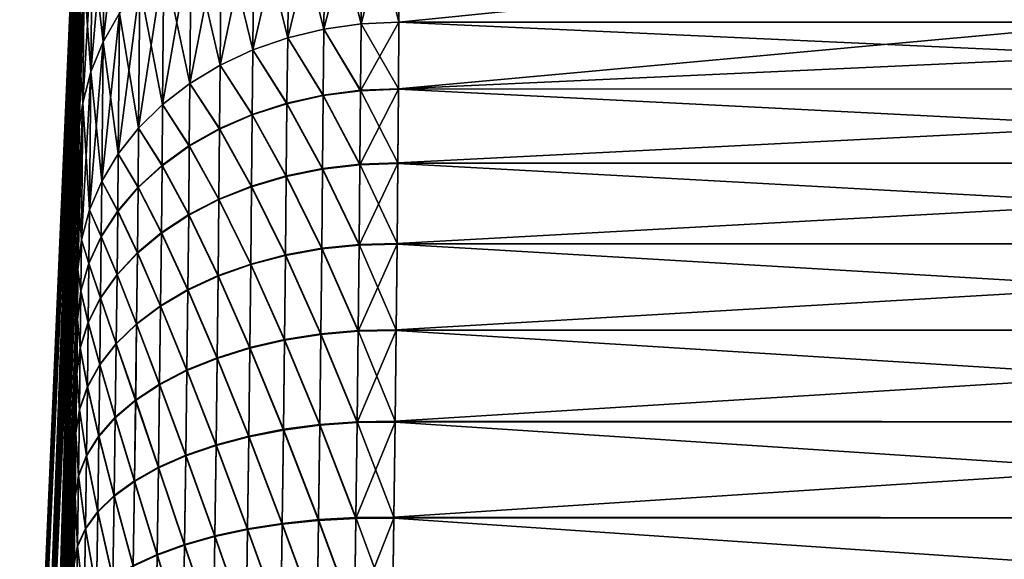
# Model space of a CAD drawing. Header units: metres. Extents: x -2 to 102, y -85 to 102.
# Tile 335 of 343: x 96.84 to 99.29, y 99.16 to 100.5. Entities that reach past the tile are written whole.
import ezdxf

# ---------------------------------------------------------------- set-up
doc = ezdxf.new("R2010")
doc.units = ezdxf.units.M
doc.layers.add('solid_21064300', color=7, linetype='CONTINUOUS')

msp = doc.modelspace()

# ---------------------------------------------------------------- linework, layer by layer
at = {"layer": 'solid_21064300'}
for points in [[(96.835739, 97.658363, 0), (97.012543, 101.705208, 0.000001), (97.01239, 101.700005, -0.309083)], [(96.835739, 97.658363, 0), (96.842041, 97.658089, 1.607676), (97.012543, 101.705208, 0.000001)], [(96.835739, 97.658363, 0), (97.01239, 101.700005, -0.309083), (97.011948, 101.684395, -0.617481)], [(96.842041, 97.658089, 1.607676), (97.01239, 101.700005, 0.309084), (97.012543, 101.705208, 0.000001)], [(96.842041, 97.658089, 1.607676), (97.011948, 101.684395, 0.617483), (97.01239, 101.700005, 0.309084)], [(96.835739, 97.658363, 0), (97.011948, 101.684395, -0.617481), (97.011215, 101.658356, -0.925643)], [(96.842041, 97.658089, 1.607676), (97.011215, 101.658356, 0.925644), (97.011948, 101.684395, 0.617483)], [(96.835739, 97.658363, 0), (97.011215, 101.658356, -0.925643), (97.010208, 101.621971, -1.232795)], [(96.842041, 97.658089, 1.607676), (97.010208, 101.621971, 1.232796), (97.011215, 101.658356, 0.925644)], [(96.835739, 97.658363, 0), (97.010208, 101.621971, -1.232795), (97.008942, 101.575264, -1.538326)], [(96.842041, 97.658089, 1.607676), (97.008942, 101.575264, 1.538327), (97.010208, 101.621971, 1.232796)], [(96.842041, 97.658089, -1.607676), (96.835739, 97.658363, 0), (97.008942, 101.575264, -1.538326)], [(96.842041, 97.658089, -1.607676), (97.008942, 101.575264, -1.538326), (97.007431, 101.518196, -1.842664)], [(96.842041, 97.658089, 1.607676), (97.007431, 101.518196, 1.842664), (97.008942, 101.575264, 1.538327)], [(96.842041, 97.658089, -1.607676), (97.007431, 101.518196, -1.842664), (97.005707, 101.450912, -2.144976)], [(96.842041, 97.658089, 1.607676), (96.860947, 97.657272, 3.215093), (97.007431, 101.518196, 1.842664)], [(96.860947, 97.657272, 3.215093), (97.005707, 101.450912, 2.144977), (97.007431, 101.518196, 1.842664)], [(96.842041, 97.658089, -1.607676), (97.005707, 101.450912, -2.144976), (97.003799, 101.373489, -2.444746)], [(96.860947, 97.657272, 3.215093), (97.003799, 101.373489, 2.444746), (97.005707, 101.450912, 2.144977)], [(96.842041, 97.658089, -1.607676), (97.003799, 101.373489, -2.444746), (97.001732, 101.285851, -2.742354)], [(96.860947, 97.657272, 3.215093), (97.001732, 101.285851, 2.742354), (97.003799, 101.373489, 2.444746)], [(96.842041, 97.658089, -1.607676), (97.001732, 101.285851, -2.742354), (96.999542, 101.18824, -3.036922)], [(96.860947, 97.657272, 3.215093), (96.999542, 101.18824, 3.036923), (97.001732, 101.285851, 2.742354)], [(96.860947, 97.657272, -3.215093), (96.842041, 97.658089, -1.607676), (96.999542, 101.18824, -3.036922)], [(96.860947, 97.657272, -3.215093), (96.999542, 101.18824, -3.036922), (96.997261, 101.080734, -3.328041)], [(96.860947, 97.657272, 3.215093), (96.997261, 101.080734, 3.328042), (96.999542, 101.18824, 3.036923)], [(96.860947, 97.657272, -3.215093), (96.997261, 101.080734, -3.328041), (96.994934, 100.963272, -3.616022)], [(96.860947, 97.657272, 3.215093), (96.892471, 97.655922, 4.821922), (96.997261, 101.080734, 3.328042)], [(96.892471, 97.655922, 4.821922), (96.994934, 100.963272, 3.616022), (96.997261, 101.080734, 3.328042)], [(96.860947, 97.657272, -3.215093), (96.994934, 100.963272, -3.616022), (96.992592, 100.836174, -3.899949)], [(96.892471, 97.655922, 4.821922), (96.992592, 100.836174, 3.899949), (96.994934, 100.963272, 3.616022)], [(97.689911, 100.854744, 5.439862), (97.59269, 100.476952, 5.953979), (97.685631, 100.490028, 5.964273)], [(97.689911, 100.854744, 5.439862), (97.596863, 100.841179, 5.430382), (97.59269, 100.476952, 5.953979)], [(97.689911, 100.854744, -5.439864), (97.685631, 100.490028, -5.964273), (97.596863, 100.841179, -5.430384)], [(97.685631, 100.490028, 5.964273), (97.779884, 100.494225, 5.967965), (97.783173, 100.85923, 5.442964)], [(97.689911, 100.854744, 5.439862), (97.685631, 100.490028, 5.964273), (97.783173, 100.85923, 5.442964)], [(97.689911, 100.854744, -5.439864), (97.779884, 100.494225, -5.96797), (97.685631, 100.490028, -5.964273)], [(97.689911, 100.854744, -5.439864), (97.783173, 100.85923, -5.442969), (97.779884, 100.494225, -5.96797)], [(101.412964, 100.859123, 5.443124), (97.783173, 100.85923, 5.442964), (97.779884, 100.494225, 5.967965)], [(99.597466, 100.494225, -5.967968), (97.779884, 100.494225, -5.96797), (97.783173, 100.85923, -5.442969)], [(101.412964, 100.859123, 5.443124), (97.779884, 100.494225, 5.967965), (99.597466, 100.494217, 5.967979)], [(101.412964, 100.859177, -5.443052), (99.597466, 100.494225, -5.967968), (97.783173, 100.85923, -5.442969)], [(96.860947, 97.657272, -3.215093), (96.992592, 100.836174, -3.899949), (96.99028, 100.699524, -4.179534)], [(96.892471, 97.655922, 4.821922), (96.99028, 100.699524, 4.179534), (96.992592, 100.836174, 3.899949)], [(97.088165, 100.833923, 4.691054), (97.047127, 100.759827, 4.649119), (97.043259, 100.445587, 5.169658)], [(97.084297, 100.516869, 5.21621), (97.088165, 100.833923, 4.691054), (97.043259, 100.445587, 5.169658)], [(97.596863, 100.841179, 5.430382), (97.503159, 100.455406, 5.937409), (97.59269, 100.476952, 5.953979)], [(97.596863, 100.841179, 5.430382), (97.506409, 100.818497, 5.415006), (97.503159, 100.455406, 5.937409)], [(97.596863, 100.841179, -5.430384), (97.59269, 100.476952, -5.95398), (97.506409, 100.818497, -5.415008)], [(97.685631, 100.490028, -5.964273), (97.59269, 100.476952, -5.95398), (97.596863, 100.841179, -5.430384)], [(97.506409, 100.818497, 5.415006), (97.416565, 100.42527, 5.914466), (97.503159, 100.455406, 5.937409)], [(97.506409, 100.818497, 5.415006), (97.419815, 100.787018, 5.393946), (97.416565, 100.42527, 5.914466)], [(97.506409, 100.818497, -5.415008), (97.503159, 100.455406, -5.937409), (97.419815, 100.787018, -5.393948)], [(97.59269, 100.476952, -5.95398), (97.503159, 100.455406, -5.937409), (97.506409, 100.818497, -5.415008)], [(97.419815, 100.787018, 5.393946), (97.335045, 100.387131, 5.885606), (97.416565, 100.42527, 5.914466)], [(97.419815, 100.787018, 5.393946), (97.338295, 100.747169, 5.367497), (97.335045, 100.387131, 5.885606)], [(97.419815, 100.787018, -5.393948), (97.416565, 100.42527, -5.914466), (97.338295, 100.747169, -5.367499)], [(97.503159, 100.455406, -5.937409), (97.416565, 100.42527, -5.914466), (97.419815, 100.787018, -5.393948)], [(97.047127, 100.759827, 4.649119), (97.016411, 100.681999, 4.605168), (97.012535, 100.370712, 5.120848)], [(97.043259, 100.445587, 5.169658), (97.047127, 100.759827, 4.649119), (97.012535, 100.370712, 5.120848)], [(97.047127, 100.759827, -4.64912), (97.043259, 100.445587, -5.16966), (97.016411, 100.681999, -4.605169)], [(97.084297, 100.516869, -5.216212), (97.043259, 100.445587, -5.16966), (97.047127, 100.759827, -4.64912)], [(97.338295, 100.747169, 5.367497), (97.259735, 100.341537, 5.851232), (97.335045, 100.387131, 5.885606)], [(97.338295, 100.747169, 5.367497), (97.262985, 100.699516, 5.336029), (97.259735, 100.341537, 5.851232)], [(97.338295, 100.747169, -5.367499), (97.335045, 100.387131, -5.885606), (97.262985, 100.699516, -5.336031)], [(97.416565, 100.42527, -5.914466), (97.335045, 100.387131, -5.885606), (97.338295, 100.747169, -5.367499)], [(96.860947, 97.657272, -3.215093), (96.99028, 100.699524, -4.179534), (96.988029, 100.553261, -4.454995)], [(96.892471, 97.655922, 4.821922), (96.988029, 100.553261, 4.454995), (96.99028, 100.699524, 4.179534)], [(97.262985, 100.699516, 5.336029), (97.191681, 100.289108, 5.811824), (97.259735, 100.341537, 5.851232)], [(97.262985, 100.699516, 5.336029), (97.194939, 100.64473, 5.29998), (97.191681, 100.289108, 5.811824)], [(97.262985, 100.699516, -5.336031), (97.259735, 100.341537, -5.851233), (97.194939, 100.64473, -5.299982)], [(97.335045, 100.387131, -5.885606), (97.259735, 100.341537, -5.851233), (97.262985, 100.699516, -5.336031)], [(97.016411, 100.681999, 4.605168), (96.996445, 100.601517, 4.559813), (96.992577, 100.293282, 5.07046)], [(97.012535, 100.370712, 5.120848), (97.016411, 100.681999, 4.605168), (96.992577, 100.293282, 5.07046)], [(97.016411, 100.681999, -4.605169), (97.012535, 100.370712, -5.120849), (96.996445, 100.601517, -4.559815)], [(97.043259, 100.445587, -5.16966), (97.012535, 100.370712, -5.120849), (97.016411, 100.681999, -4.605169)], [(97.194939, 100.64473, 5.29998), (97.131844, 100.230583, 5.767931), (97.191681, 100.289108, 5.811824)], [(97.194939, 100.64473, 5.29998), (97.135094, 100.583557, 5.259854), (97.131844, 100.230583, 5.767931)], [(97.194939, 100.64473, -5.299982), (97.191681, 100.289108, -5.811824), (97.135094, 100.583557, -5.259855)], [(97.259735, 100.341537, -5.851233), (97.191681, 100.289108, -5.811824), (97.194939, 100.64473, -5.299982)], [(96.996445, 100.601517, 4.559813), (96.985886, 100.397842, 4.725376), (96.983871, 100.233498, 4.990233)], [(96.992577, 100.293282, 5.07046), (96.996445, 100.601517, 4.559813), (96.983871, 100.233498, 4.990233)], [(96.996445, 100.601517, -4.559815), (96.985886, 100.397842, -4.725376), (96.988029, 100.553261, -4.454995)], [(96.996445, 100.601517, -4.559815), (96.992577, 100.293282, -5.070462), (96.985886, 100.397842, -4.725376)], [(96.996445, 100.601517, 4.559813), (96.988029, 100.553261, 4.454995), (96.985886, 100.397842, 4.725376)], [(97.012535, 100.370712, -5.120849), (96.992577, 100.293282, -5.070462), (96.996445, 100.601517, -4.559815)], [(97.135094, 100.583557, 5.259854), (97.081047, 100.166779, 5.720167), (97.131844, 100.230583, 5.767931)], [(97.135094, 100.583557, 5.259854), (97.084297, 100.516869, 5.21621), (97.081047, 100.166779, 5.720167)], [(97.135094, 100.583557, -5.259855), (97.131844, 100.230583, -5.767931), (97.084297, 100.516869, -5.216212)], [(97.191681, 100.289108, -5.811824), (97.131844, 100.230583, -5.767931), (97.135094, 100.583557, -5.259855)], [(96.860947, 97.657272, -3.215093), (96.988029, 100.553261, -4.454995), (96.985886, 100.397842, -4.725376)], [(96.892471, 97.655922, 4.821922), (96.985886, 100.397842, 4.725376), (96.988029, 100.553261, 4.454995)], [(97.084297, 100.516869, 5.21621), (97.040001, 100.098587, 5.669198), (97.081047, 100.166779, 5.720167)], [(97.084297, 100.516869, 5.21621), (97.043259, 100.445587, 5.169658), (97.040001, 100.098587, 5.669198)], [(97.084297, 100.516869, -5.216212), (97.081047, 100.166779, -5.720167), (97.043259, 100.445587, -5.16966)], [(97.131844, 100.230583, -5.767931), (97.081047, 100.166779, -5.720167), (97.084297, 100.516869, -5.216212)], [(97.685631, 100.490028, 5.964273), (97.59269, 100.476952, 5.953979), (97.684486, 100.324875, 6.167225)], [(97.684471, 100.323479, -6.168802), (97.59269, 100.476952, -5.95398), (97.685631, 100.490028, -5.964273)], [(97.684471, 100.323479, -6.168802), (97.779884, 100.494225, -5.96797), (97.778748, 100.327209, -6.172989)], [(97.684471, 100.323479, -6.168802), (97.685631, 100.490028, -5.964273), (97.779884, 100.494225, -5.96797)], [(97.685631, 100.490028, 5.964273), (97.684486, 100.324875, 6.167225), (97.778755, 100.328621, 6.171408)], [(97.685631, 100.490028, 5.964273), (97.778755, 100.328621, 6.171408), (97.779884, 100.494225, 5.967965)], [(101.414925, 100.32856, -6.171476), (97.778748, 100.327209, -6.172989), (97.779884, 100.494225, -5.96797)], [(97.778755, 100.328621, 6.171408), (101.415054, 100.494354, 5.967797), (99.597466, 100.494217, 5.967979)], [(97.778755, 100.328621, 6.171408), (101.414917, 100.327187, 6.173019), (101.415054, 100.494354, 5.967797)], [(97.778755, 100.328621, 6.171408), (99.597466, 100.494217, 5.967979), (97.779884, 100.494225, 5.967965)], [(101.414925, 100.32856, -6.171476), (97.779884, 100.494225, -5.96797), (99.597466, 100.494225, -5.967968)], [(97.59269, 100.476952, 5.953979), (97.503159, 100.455406, 5.937409), (97.591522, 100.312859, 6.155691)], [(97.591515, 100.31147, -6.157258), (97.503159, 100.455406, -5.937409), (97.59269, 100.476952, -5.95398)], [(97.684471, 100.323479, -6.168802), (97.591515, 100.31147, -6.157258), (97.59269, 100.476952, -5.95398)], [(97.59269, 100.476952, 5.953979), (97.591522, 100.312859, 6.155691), (97.684486, 100.324875, 6.167225)], [(97.043259, 100.445587, 5.169658), (97.009285, 100.026962, 5.615735), (97.040001, 100.098587, 5.669198)], [(97.043259, 100.445587, 5.169658), (97.012535, 100.370712, 5.120848), (97.009285, 100.026962, 5.615735)], [(97.043259, 100.445587, -5.16966), (97.040001, 100.098587, -5.669198), (97.012535, 100.370712, -5.120849)], [(97.081047, 100.166779, -5.720167), (97.040001, 100.098587, -5.669198), (97.043259, 100.445587, -5.16966)], [(97.503159, 100.455406, 5.937409), (97.416565, 100.42527, 5.914466), (97.501175, 100.292732, 6.136966)], [(97.501167, 100.291351, -6.138517), (97.416565, 100.42527, -5.914466), (97.503159, 100.455406, -5.937409)], [(97.591515, 100.31147, -6.157258), (97.501167, 100.291351, -6.138517), (97.503159, 100.455406, -5.937409)], [(97.503159, 100.455406, 5.937409), (97.501175, 100.292732, 6.136966), (97.591522, 100.312859, 6.155691)], [(97.416565, 100.42527, 5.914466), (97.335045, 100.387131, 5.885606), (97.414696, 100.264778, 6.111311)], [(97.41468, 100.263412, -6.112842), (97.335045, 100.387131, -5.885606), (97.416565, 100.42527, -5.914466)], [(97.501167, 100.291351, -6.138517), (97.41468, 100.263412, -6.112842), (97.416565, 100.42527, -5.914466)], [(97.416565, 100.42527, 5.914466), (97.414696, 100.264778, 6.111311), (97.501175, 100.292732, 6.136966)], [(96.892471, 97.655922, -4.821922), (96.860947, 97.657272, -3.215093), (96.985886, 100.397842, -4.725376)], [(96.892471, 97.655922, -4.821922), (96.985886, 100.397842, -4.725376), (96.983871, 100.233498, -4.990233)], [(96.892471, 97.655922, 4.821922), (96.983871, 100.233498, 4.990233), (96.985886, 100.397842, 4.725376)], [(96.992577, 100.293282, -5.070462), (96.983871, 100.233498, -4.990233), (96.985886, 100.397842, -4.725376)], [(97.012535, 100.370712, 5.120848), (96.989326, 99.952896, 5.560524), (97.009285, 100.026962, 5.615735)], [(97.012535, 100.370712, 5.120848), (96.992577, 100.293282, 5.07046), (96.989326, 99.952896, 5.560524)], [(97.012535, 100.370712, -5.120849), (97.009285, 100.026962, -5.615735), (96.992577, 100.293282, -5.070462)], [(97.040001, 100.098587, -5.669198), (97.009285, 100.026962, -5.615735), (97.012535, 100.370712, -5.120849)], [(97.335045, 100.387131, 5.885606), (97.259735, 100.341537, 5.851232), (97.333282, 100.229378, 6.079085)], [(97.333275, 100.228035, -6.08059), (97.259735, 100.341537, -5.851233), (97.335045, 100.387131, -5.885606)], [(97.41468, 100.263412, -6.112842), (97.333275, 100.228035, -6.08059), (97.335045, 100.387131, -5.885606)], [(97.335045, 100.387131, 5.885606), (97.333282, 100.229378, 6.079085), (97.414696, 100.264778, 6.111311)], [(97.259735, 100.341537, 5.851232), (97.191681, 100.289108, 5.811824), (97.258087, 100.187027, 6.040735)], [(97.258072, 100.185722, -6.04221), (97.191681, 100.289108, -5.811824), (97.259735, 100.341537, -5.851233)], [(97.333275, 100.228035, -6.08059), (97.258072, 100.185722, -6.04221), (97.259735, 100.341537, -5.851233)], [(97.259735, 100.341537, 5.851232), (97.258087, 100.187027, 6.040735), (97.333282, 100.229378, 6.079085)], [(97.682945, 100.139374, -6.358065), (97.591515, 100.31147, -6.157258), (97.684471, 100.323479, -6.168802)], [(97.684486, 100.324875, 6.167225), (97.591522, 100.312859, 6.155691), (97.682961, 100.140907, 6.356618)], [(97.682945, 100.139374, -6.358065), (97.778748, 100.327209, -6.172989), (97.777245, 100.142593, -6.36269)], [(97.682945, 100.139374, -6.358065), (97.684471, 100.323479, -6.168802), (97.778748, 100.327209, -6.172989)], [(97.684486, 100.324875, 6.167225), (97.682961, 100.140907, 6.356618), (97.777252, 100.144135, 6.36124)], [(97.684486, 100.324875, 6.167225), (97.777252, 100.144135, 6.36124), (97.778755, 100.328621, 6.171408)], [(101.414001, 100.14402, -6.361351), (97.777245, 100.142593, -6.36269), (97.778748, 100.327209, -6.172989)], [(97.778755, 100.328621, 6.171408), (97.777252, 100.144135, 6.36124), (101.414917, 100.327187, 6.173019)], [(97.777252, 100.144135, 6.36124), (101.413994, 100.142471, 6.362809), (101.414917, 100.327187, 6.173019)], [(101.414925, 100.32856, -6.171476), (101.414001, 100.14402, -6.361351), (97.778748, 100.327209, -6.172989)], [(96.992577, 100.293282, 5.07046), (96.98204, 100.060051, 5.249905), (96.9804, 99.877495, 5.504393)], [(96.992577, 100.293282, 5.07046), (96.9804, 99.877495, 5.504393), (96.989326, 99.952896, 5.560524)], [(96.992577, 100.293282, -5.070462), (96.98204, 100.060051, -5.249905), (96.983871, 100.233498, -4.990233)], [(96.992577, 100.293282, -5.070462), (96.989326, 99.952896, -5.560524), (96.98204, 100.060051, -5.249905)], [(96.992577, 100.293282, 5.07046), (96.983871, 100.233498, 4.990233), (96.98204, 100.060051, 5.249905)], [(97.009285, 100.026962, -5.615735), (96.989326, 99.952896, -5.560524), (96.992577, 100.293282, -5.070462)], [(97.499603, 100.110283, -6.324813), (97.41468, 100.263412, -6.112842), (97.501167, 100.291351, -6.138517)], [(97.501175, 100.292732, 6.136966), (97.414696, 100.264778, 6.111311), (97.499611, 100.111794, 6.323389)], [(97.589966, 100.128555, -6.345381), (97.499603, 100.110283, -6.324813), (97.501167, 100.291351, -6.138517)], [(97.501175, 100.292732, 6.136966), (97.499611, 100.111794, 6.323389), (97.589981, 100.130081, 6.343942)], [(97.589966, 100.128555, -6.345381), (97.501167, 100.291351, -6.138517), (97.591515, 100.31147, -6.157258)], [(97.591522, 100.312859, 6.155691), (97.501175, 100.292732, 6.136966), (97.589981, 100.130081, 6.343942)], [(97.682945, 100.139374, -6.358065), (97.589966, 100.128555, -6.345381), (97.591515, 100.31147, -6.157258)], [(97.591522, 100.312859, 6.155691), (97.589981, 100.130081, 6.343942), (97.682961, 100.140907, 6.356618)], [(97.191681, 100.289108, 5.811824), (97.131844, 100.230583, 5.767931), (97.19014, 100.138329, 5.996798)], [(97.190132, 100.137047, -5.998237), (97.131844, 100.230583, -5.767931), (97.191681, 100.289108, -5.811824)], [(97.258072, 100.185722, -6.04221), (97.190132, 100.137047, -5.998237), (97.191681, 100.289108, -5.811824)], [(97.191681, 100.289108, 5.811824), (97.19014, 100.138329, 5.996798), (97.258087, 100.187027, 6.040735)], [(97.413101, 100.084824, -6.29665), (97.333275, 100.228035, -6.08059), (97.41468, 100.263412, -6.112842)], [(97.414696, 100.264778, 6.111311), (97.333282, 100.229378, 6.079085), (97.413116, 100.086319, 6.295245)], [(97.499603, 100.110283, -6.324813), (97.413101, 100.084824, -6.29665), (97.41468, 100.263412, -6.112842)], [(97.414696, 100.264778, 6.111311), (97.413116, 100.086319, 6.295245), (97.499611, 100.111794, 6.323389)], [(96.892471, 97.655922, -4.821922), (96.983871, 100.233498, -4.990233), (96.98204, 100.060051, -5.249905)], [(96.892471, 97.655922, 4.821922), (96.936417, 97.646675, 6.428249), (96.983871, 100.233498, 4.990233)], [(96.936417, 97.646675, 6.428249), (96.98204, 100.060051, 5.249905), (96.983871, 100.233498, 4.990233)], [(97.131844, 100.230583, 5.767931), (97.081047, 100.166779, 5.720167), (97.130402, 100.083946, 5.947884)], [(97.130386, 100.082703, -5.949284), (97.081047, 100.166779, -5.720167), (97.131844, 100.230583, -5.767931)], [(97.190132, 100.137047, -5.998237), (97.130386, 100.082703, -5.949284), (97.131844, 100.230583, -5.767931)], [(97.131844, 100.230583, 5.767931), (97.130402, 100.083946, 5.947884), (97.19014, 100.138329, 5.996798)], [(97.33168, 100.052528, -6.261283), (97.258072, 100.185722, -6.04221), (97.333275, 100.228035, -6.08059)], [(97.333282, 100.229378, 6.079085), (97.258087, 100.187027, 6.040735), (97.331696, 100.053993, 6.259902)], [(97.413101, 100.084824, -6.29665), (97.33168, 100.052528, -6.261283), (97.333275, 100.228035, -6.08059)], [(97.333282, 100.229378, 6.079085), (97.331696, 100.053993, 6.259902), (97.413116, 100.086319, 6.295245)], [(97.256477, 100.013847, -6.219206), (97.190132, 100.137047, -5.998237), (97.258072, 100.185722, -6.04221)], [(97.258087, 100.187027, 6.040735), (97.19014, 100.138329, 5.996798), (97.256485, 100.015282, 6.217853)], [(97.33168, 100.052528, -6.261283), (97.256477, 100.013847, -6.219206), (97.258072, 100.185722, -6.04221)], [(97.258087, 100.187027, 6.040735), (97.256485, 100.015282, 6.217853), (97.331696, 100.053993, 6.259902)], [(97.081047, 100.166779, 5.720167), (97.040001, 100.098587, 5.669198), (97.079697, 100.024643, 5.894675)], [(97.079681, 100.023438, -5.896033), (97.040001, 100.098587, -5.669198), (97.081047, 100.166779, -5.720167)], [(97.130386, 100.082703, -5.949284), (97.079681, 100.023438, -5.896033), (97.081047, 100.166779, -5.720167)], [(97.081047, 100.166779, 5.720167), (97.079697, 100.024643, 5.894675), (97.130402, 100.083946, 5.947884)], [(97.682961, 100.140907, 6.356618), (97.775383, 99.943634, 6.534076), (97.777252, 100.144135, 6.36124)], [(97.777252, 100.144135, 6.36124), (97.775383, 99.943634, 6.534076), (101.413994, 100.142471, 6.362809)], [(101.414001, 100.14402, -6.361351), (101.412277, 99.943451, -6.53422), (97.777245, 100.142593, -6.36269)], [(97.18853, 99.969315, -6.171006), (97.130386, 100.082703, -5.949284), (97.190132, 100.137047, -5.998237)], [(97.19014, 100.138329, 5.996798), (97.130402, 100.083946, 5.947884), (97.188538, 99.970718, 6.169684)], [(97.256477, 100.013847, -6.219206), (97.18853, 99.969315, -6.171006), (97.190132, 100.137047, -5.998237)], [(97.19014, 100.138329, 5.996798), (97.188538, 99.970718, 6.169684), (97.256485, 100.015282, 6.217853)], [(97.588051, 99.929787, -6.516674), (97.499603, 100.110283, -6.324813), (97.589966, 100.128555, -6.345381)], [(97.589981, 100.130081, 6.343942), (97.499611, 100.111794, 6.323389), (97.588066, 99.931435, 6.515376)], [(97.681053, 99.939308, -6.530379), (97.588051, 99.929787, -6.516674), (97.589966, 100.128555, -6.345381)], [(97.589981, 100.130081, 6.343942), (97.588066, 99.931435, 6.515376), (97.681068, 99.940971, 6.529073)], [(97.681053, 99.939308, -6.530379), (97.589966, 100.128555, -6.345381), (97.682945, 100.139374, -6.358065)], [(97.682961, 100.140907, 6.356618), (97.589981, 100.130081, 6.343942), (97.681068, 99.940971, 6.529073)], [(97.681053, 99.939308, -6.530379), (97.777245, 100.142593, -6.36269), (97.77536, 99.941971, -6.535384)], [(97.681053, 99.939308, -6.530379), (97.682945, 100.139374, -6.358065), (97.777245, 100.142593, -6.36269)], [(97.682961, 100.140907, 6.356618), (97.681068, 99.940971, 6.529073), (97.775383, 99.943634, 6.534076)], [(101.412277, 99.943451, -6.53422), (97.77536, 99.941971, -6.535384), (97.777245, 100.142593, -6.36269)], [(97.775383, 99.943634, 6.534076), (101.412262, 99.941795, 6.535523), (101.413994, 100.142471, 6.362809)], [(97.040001, 100.098587, 5.669198), (97.009285, 100.026962, 5.615735), (97.038727, 99.96125, 5.837914)], [(97.038719, 99.960083, -5.839226), (97.009285, 100.026962, -5.615735), (97.040001, 100.098587, -5.669198)], [(97.079681, 100.023438, -5.896033), (97.038719, 99.960083, -5.839226), (97.040001, 100.098587, -5.669198)], [(97.040001, 100.098587, 5.669198), (97.038727, 99.96125, 5.837914), (97.079697, 100.024643, 5.894675)], [(97.497665, 99.913528, -6.49446), (97.413101, 100.084824, -6.29665), (97.499603, 100.110283, -6.324813)], [(97.499611, 100.111794, 6.323389), (97.413116, 100.086319, 6.295245), (97.497681, 99.915161, 6.493174)], [(97.588051, 99.929787, -6.516674), (97.497665, 99.913528, -6.49446), (97.499603, 100.110283, -6.324813)], [(97.499611, 100.111794, 6.323389), (97.497681, 99.915161, 6.493174), (97.588066, 99.931435, 6.515376)], [(97.128784, 99.919563, -6.117353), (97.079681, 100.023438, -5.896033), (97.130386, 100.082703, -5.949284)], [(97.130402, 100.083946, 5.947884), (97.079697, 100.024643, 5.894675), (97.128799, 99.920921, 6.116068)], [(97.18853, 99.969315, -6.171006), (97.128784, 99.919563, -6.117353), (97.130386, 100.082703, -5.949284)], [(97.130402, 100.083946, 5.947884), (97.128799, 99.920921, 6.116068), (97.188538, 99.970718, 6.169684)], [(97.411156, 99.89077, -6.464046), (97.33168, 100.052528, -6.261283), (97.413101, 100.084824, -6.29665)], [(97.413116, 100.086319, 6.295245), (97.331696, 100.053993, 6.259902), (97.411171, 99.89238, 6.462777)], [(97.497665, 99.913528, -6.49446), (97.411156, 99.89077, -6.464046), (97.413101, 100.084824, -6.29665)], [(97.413116, 100.086319, 6.295245), (97.411171, 99.89238, 6.462777), (97.497681, 99.915161, 6.493174)], [(96.892471, 97.655922, -4.821922), (96.98204, 100.060051, -5.249905), (96.9804, 99.877495, -5.504393)], [(96.936417, 97.646675, 6.428249), (96.9804, 99.877495, 5.504393), (96.98204, 100.060051, 5.249905)], [(96.989326, 99.952896, -5.560524), (96.9804, 99.877495, -5.504393), (96.98204, 100.060051, -5.249905)], [(97.32972, 99.861832, -6.425856), (97.256477, 100.013847, -6.219206), (97.33168, 100.052528, -6.261283)], [(97.331696, 100.053993, 6.259902), (97.256485, 100.015282, 6.217853), (97.329742, 99.863411, 6.424609)], [(97.411156, 99.89077, -6.464046), (97.32972, 99.861832, -6.425856), (97.33168, 100.052528, -6.261283)], [(97.331696, 100.053993, 6.259902), (97.329742, 99.863411, 6.424609), (97.411171, 99.89238, 6.462777)], [(97.009285, 100.026962, 5.615735), (96.989326, 99.952896, 5.560524), (97.00808, 99.894646, 5.77839)], [(97.008064, 99.893517, -5.779655), (96.989326, 99.952896, -5.560524), (97.009285, 100.026962, -5.615735)], [(97.038719, 99.960083, -5.839226), (97.008064, 99.893517, -5.779655), (97.009285, 100.026962, -5.615735)], [(97.009285, 100.026962, 5.615735), (97.00808, 99.894646, 5.77839), (97.038727, 99.96125, 5.837914)], [(97.078087, 99.865273, -6.058998), (97.038719, 99.960083, -5.839226), (97.079681, 100.023438, -5.896033)], [(97.079697, 100.024643, 5.894675), (97.038727, 99.96125, 5.837914), (97.078102, 99.866592, 6.057751)], [(97.128784, 99.919563, -6.117353), (97.078087, 99.865273, -6.058998), (97.079681, 100.023438, -5.896033)], [(97.079697, 100.024643, 5.894675), (97.078102, 99.866592, 6.057751), (97.128799, 99.920921, 6.116068)], [(97.254509, 99.827103, -6.380424), (97.18853, 99.969315, -6.171006), (97.256477, 100.013847, -6.219206)], [(97.256485, 100.015282, 6.217853), (97.188538, 99.970718, 6.169684), (97.254524, 99.828651, 6.379202)], [(97.32972, 99.861832, -6.425856), (97.254509, 99.827103, -6.380424), (97.256477, 100.013847, -6.219206)], [(97.256485, 100.015282, 6.217853), (97.254524, 99.828651, 6.379202), (97.329742, 99.863411, 6.424609)], [(96.988159, 99.824677, -5.71815), (96.9804, 99.877495, -5.504393), (96.989326, 99.952896, -5.560524)], [(96.989326, 99.952896, 5.560524), (96.9804, 99.877495, 5.504393), (96.988167, 99.825752, 5.716935)], [(97.008064, 99.893517, -5.779655), (96.988159, 99.824677, -5.71815), (96.989326, 99.952896, -5.560524)], [(96.989326, 99.952896, 5.560524), (96.988167, 99.825752, 5.716935), (97.00808, 99.894646, 5.77839)], [(97.03714, 99.807205, -5.996752), (97.008064, 99.893517, -5.779655), (97.038719, 99.960083, -5.839226)], [(97.038727, 99.96125, 5.837914), (97.00808, 99.894646, 5.77839), (97.037155, 99.808479, 5.995547)], [(97.078087, 99.865273, -6.058998), (97.03714, 99.807205, -5.996752), (97.038719, 99.960083, -5.839226)], [(97.038727, 99.96125, 5.837914), (97.037155, 99.808479, 5.995547), (97.078102, 99.866592, 6.057751)], [(97.186554, 99.787079, -6.328384), (97.128784, 99.919563, -6.117353), (97.18853, 99.969315, -6.171006)], [(97.188538, 99.970718, 6.169684), (97.128799, 99.920921, 6.116068), (97.186577, 99.788589, 6.327191)], [(97.254509, 99.827103, -6.380424), (97.186554, 99.787079, -6.328384), (97.18853, 99.969315, -6.171006)], [(97.188538, 99.970718, 6.169684), (97.186577, 99.788589, 6.327191), (97.254524, 99.828651, 6.379202)], [(97.585762, 99.716705, -6.669809), (97.497665, 99.913528, -6.49446), (97.588051, 99.929787, -6.516674)], [(97.588066, 99.931435, 6.515376), (97.497681, 99.915161, 6.493174), (97.585777, 99.71846, 6.668661)], [(97.67878, 99.724831, -6.684407), (97.585762, 99.716705, -6.669809), (97.588051, 99.929787, -6.516674)], [(97.588066, 99.931435, 6.515376), (97.585777, 99.71846, 6.668661), (97.678795, 99.726601, 6.683252)], [(97.67878, 99.724831, -6.684407), (97.588051, 99.929787, -6.516674), (97.681053, 99.939308, -6.530379)], [(97.681068, 99.940971, 6.529073), (97.588066, 99.931435, 6.515376), (97.678795, 99.726601, 6.683252)], [(97.67878, 99.724831, -6.684407), (97.77536, 99.941971, -6.535384), (97.773109, 99.726891, -6.689731)], [(97.67878, 99.724831, -6.684407), (97.681053, 99.939308, -6.530379), (97.77536, 99.941971, -6.535384)], [(97.681068, 99.940971, 6.529073), (97.678795, 99.726601, 6.683252), (97.773132, 99.728661, 6.688573)], [(97.681068, 99.940971, 6.529073), (97.773132, 99.728661, 6.688573), (97.775383, 99.943634, 6.534076)], [(101.409737, 99.728424, -6.688729), (97.773109, 99.726891, -6.689731), (97.77536, 99.941971, -6.535384)], [(97.775383, 99.943634, 6.534076), (97.773132, 99.728661, 6.688573), (101.412262, 99.941795, 6.535523)], [(97.773132, 99.728661, 6.688573), (101.409714, 99.726662, 6.68988), (101.412262, 99.941795, 6.535523)], [(101.412277, 99.943451, -6.53422), (101.409737, 99.728424, -6.688729), (97.77536, 99.941971, -6.535384)], [(97.126816, 99.742317, -6.270461), (97.078087, 99.865273, -6.058998), (97.128784, 99.919563, -6.117353)], [(97.128799, 99.920921, 6.116068), (97.078102, 99.866592, 6.057751), (97.126839, 99.74379, 6.2693)], [(97.186554, 99.787079, -6.328384), (97.126816, 99.742317, -6.270461), (97.128784, 99.919563, -6.117353)], [(97.128799, 99.920921, 6.116068), (97.126839, 99.74379, 6.2693), (97.186577, 99.788589, 6.327191)], [(97.495354, 99.702614, -6.64614), (97.411156, 99.89077, -6.464046), (97.497665, 99.913528, -6.49446)], [(97.497681, 99.915161, 6.493174), (97.411171, 99.89238, 6.462777), (97.495377, 99.704346, 6.645002)], [(97.585762, 99.716705, -6.669809), (97.495354, 99.702614, -6.64614), (97.497665, 99.913528, -6.49446)], [(97.497681, 99.915161, 6.493174), (97.495377, 99.704346, 6.645002), (97.585777, 99.71846, 6.668661)], [(96.892471, 97.655922, -4.821922), (96.9804, 99.877495, -5.504393), (96.979263, 99.754372, -5.655718)], [(96.936417, 97.646675, 6.428249), (96.979271, 99.755402, 5.654554), (96.9804, 99.877495, 5.504393)], [(96.988159, 99.824677, -5.71815), (96.979263, 99.754372, -5.655718), (96.9804, 99.877495, -5.504393)], [(96.988167, 99.825752, 5.716935), (96.9804, 99.877495, 5.504393), (96.979271, 99.755402, 5.654554)], [(97.006508, 99.746178, -5.931484), (96.988159, 99.824677, -5.71815), (97.008064, 99.893517, -5.779655)], [(97.00808, 99.894646, 5.77839), (96.988167, 99.825752, 5.716935), (97.006523, 99.747406, 5.930323)], [(97.03714, 99.807205, -5.996752), (97.006508, 99.746178, -5.931484), (97.008064, 99.893517, -5.779655)], [(97.00808, 99.894646, 5.77839), (97.006523, 99.747406, 5.930323), (97.037155, 99.808479, 5.995547)], [(97.408829, 99.682755, -6.61373), (97.32972, 99.861832, -6.425856), (97.411156, 99.89077, -6.464046)], [(97.411171, 99.89238, 6.462777), (97.329742, 99.863411, 6.424609), (97.408852, 99.684471, 6.612608)], [(97.495354, 99.702614, -6.64614), (97.408829, 99.682755, -6.61373), (97.411156, 99.89077, -6.464046)], [(97.411171, 99.89238, 6.462777), (97.408852, 99.684471, 6.612608), (97.495377, 99.704346, 6.645002)], [(97.076126, 99.693443, -6.207462), (97.03714, 99.807205, -5.996752), (97.078087, 99.865273, -6.058998)], [(97.078102, 99.866592, 6.057751), (97.037155, 99.808479, 5.995547), (97.076149, 99.69487, 6.206336)], [(97.126816, 99.742317, -6.270461), (97.076126, 99.693443, -6.207462), (97.078087, 99.865273, -6.058998)], [(97.078102, 99.866592, 6.057751), (97.076149, 99.69487, 6.206336), (97.126839, 99.74379, 6.2693)], [(97.327385, 99.657417, -6.573032), (97.254509, 99.827103, -6.380424), (97.32972, 99.861832, -6.425856)], [(97.329742, 99.863411, 6.424609), (97.254524, 99.828651, 6.379202), (97.327408, 99.659096, 6.571929)], [(97.408829, 99.682755, -6.61373), (97.327385, 99.657417, -6.573032), (97.32972, 99.861832, -6.425856)], [(97.329742, 99.863411, 6.424609), (97.327408, 99.659096, 6.571929), (97.408852, 99.684471, 6.612608)], [(96.986618, 99.683029, -5.864104), (96.979263, 99.754372, -5.655718), (96.988159, 99.824677, -5.71815)], [(96.988167, 99.825752, 5.716935), (96.979271, 99.755402, 5.654554), (96.986633, 99.684212, 5.862988)], [(97.006508, 99.746178, -5.931484), (96.986618, 99.683029, -5.864104), (96.988159, 99.824677, -5.71815)], [(96.988167, 99.825752, 5.716935), (96.986633, 99.684212, 5.862988), (97.006523, 99.747406, 5.930323)], [(97.252159, 99.626938, -6.524614), (97.186554, 99.787079, -6.328384), (97.254509, 99.827103, -6.380424)], [(97.254524, 99.828651, 6.379202), (97.186577, 99.788589, 6.327191), (97.252182, 99.628586, 6.523533)], [(97.327385, 99.657417, -6.573032), (97.252159, 99.626938, -6.524614), (97.254509, 99.827103, -6.380424)], [(97.254524, 99.828651, 6.379202), (97.252182, 99.628586, 6.523533), (97.327408, 99.659096, 6.571929)], [(97.035194, 99.641136, -6.140267), (97.006508, 99.746178, -5.931484), (97.03714, 99.807205, -5.996752)], [(97.037155, 99.808479, 5.995547), (97.006523, 99.747406, 5.930323), (97.03521, 99.642509, 6.139179)], [(97.076126, 99.693443, -6.207462), (97.035194, 99.641136, -6.140267), (97.03714, 99.807205, -5.996752)], [(97.037155, 99.808479, 5.995547), (97.03521, 99.642509, 6.139179), (97.076149, 99.69487, 6.206336)], [(97.184212, 99.591759, -6.469151), (97.126816, 99.742317, -6.270461), (97.186554, 99.787079, -6.328384)], [(97.186577, 99.788589, 6.327191), (97.126839, 99.74379, 6.2693), (97.184227, 99.593369, 6.468096)], [(97.252159, 99.626938, -6.524614), (97.184212, 99.591759, -6.469151), (97.186554, 99.787079, -6.328384)], [(97.186577, 99.788589, 6.327191), (97.184227, 99.593369, 6.468096), (97.252182, 99.628586, 6.523533)], [(96.892471, 97.655922, -4.821922), (96.979263, 99.754372, -5.655718), (96.97776, 99.61866, -5.795515)], [(96.936417, 97.646675, 6.428249), (96.977768, 99.619797, 5.794443), (96.979271, 99.755402, 5.654554)], [(96.986618, 99.683029, -5.864104), (96.97776, 99.61866, -5.795515), (96.979263, 99.754372, -5.655718)], [(96.986633, 99.684212, 5.862988), (96.979271, 99.755402, 5.654554), (96.977768, 99.619797, 5.794443)], [(97.004578, 99.586121, -6.069814), (96.986618, 99.683029, -5.864104), (97.006508, 99.746178, -5.931484)], [(97.006523, 99.747406, 5.930323), (96.986633, 99.684212, 5.862988), (97.004593, 99.587448, 6.068765)], [(97.035194, 99.641136, -6.140267), (97.004578, 99.586121, -6.069814), (97.006508, 99.746178, -5.931484)], [(97.006523, 99.747406, 5.930323), (97.004593, 99.587448, 6.068765), (97.03521, 99.642509, 6.139179)], [(97.124474, 99.552361, -6.407418), (97.076126, 99.693443, -6.207462), (97.126816, 99.742317, -6.270461)], [(97.126839, 99.74379, 6.2693), (97.076149, 99.69487, 6.206336), (97.124496, 99.553925, 6.406391)], [(97.184212, 99.591759, -6.469151), (97.124474, 99.552361, -6.407418), (97.126816, 99.742317, -6.270461)], [(97.126839, 99.74379, 6.2693), (97.124496, 99.553925, 6.406391), (97.184227, 99.593369, 6.468096)], [(97.678795, 99.726601, 6.683252), (97.585777, 99.71846, 6.668661), (97.67614, 99.499466, 6.817955)], [(97.676117, 99.497604, -6.81895), (97.773109, 99.726891, -6.689731), (97.77047, 99.499016, -6.824527)], [(97.676117, 99.497604, -6.81895), (97.67878, 99.724831, -6.684407), (97.773109, 99.726891, -6.689731)], [(97.678795, 99.726601, 6.683252), (97.67614, 99.499466, 6.817955), (97.770493, 99.500885, 6.823531)], [(97.678795, 99.726601, 6.683252), (97.770493, 99.500885, 6.823531), (97.773132, 99.728661, 6.688573)], [(101.406418, 99.50061, -6.823677), (97.77047, 99.499016, -6.824527), (97.773109, 99.726891, -6.689731)], [(97.773132, 99.728661, 6.688573), (97.770493, 99.500885, 6.823531), (101.409714, 99.726662, 6.68988)], [(97.770493, 99.500885, 6.823531), (101.406387, 99.498756, 6.824668), (101.409714, 99.726662, 6.68988)], [(101.409737, 99.728424, -6.688729), (101.406418, 99.50061, -6.823677), (97.773109, 99.726891, -6.689731)], [(97.492653, 99.479164, -6.778676), (97.408829, 99.682755, -6.61373), (97.495354, 99.702614, -6.64614)], [(97.495377, 99.704346, 6.645002), (97.408852, 99.684471, 6.612608), (97.492676, 99.480995, 6.777696)], [(97.583076, 99.490959, -6.803595), (97.492653, 99.479164, -6.778676), (97.495354, 99.702614, -6.64614)], [(97.495377, 99.704346, 6.645002), (97.492676, 99.480995, 6.777696), (97.583099, 99.492805, 6.802605)], [(97.583076, 99.490959, -6.803595), (97.495354, 99.702614, -6.64614), (97.585762, 99.716705, -6.669809)], [(97.585777, 99.71846, 6.668661), (97.495377, 99.704346, 6.645002), (97.583099, 99.492805, 6.802605)], [(97.676117, 99.497604, -6.81895), (97.583076, 99.490959, -6.803595), (97.585762, 99.716705, -6.669809)], [(97.585777, 99.71846, 6.668661), (97.583099, 99.492805, 6.802605), (97.67614, 99.499466, 6.817955)], [(97.676117, 99.497604, -6.81895), (97.585762, 99.716705, -6.669809), (97.67878, 99.724831, -6.684407)], [(96.984718, 99.529175, -5.997085), (96.97776, 99.61866, -5.795515), (96.986618, 99.683029, -5.864104)], [(96.986633, 99.684212, 5.862988), (96.977768, 99.619797, 5.794443), (96.984734, 99.530449, 5.996076)], [(97.004578, 99.586121, -6.069814), (96.984718, 99.529175, -5.997085), (96.986618, 99.683029, -5.864104)], [(96.986633, 99.684212, 5.862988), (96.984734, 99.530449, 5.996076), (97.004593, 99.587448, 6.068765)], [(97.073792, 99.509293, -6.340275), (97.035194, 99.641136, -6.140267), (97.076126, 99.693443, -6.207462)], [(97.076149, 99.69487, 6.206336), (97.03521, 99.642509, 6.139179), (97.073814, 99.510803, 6.339279)], [(97.124474, 99.552361, -6.407418), (97.073792, 99.509293, -6.340275), (97.076126, 99.693443, -6.207462)], [(97.076149, 99.69487, 6.206336), (97.073814, 99.510803, 6.339279), (97.124496, 99.553925, 6.406391)], [(97.406105, 99.462387, -6.744542), (97.327385, 99.657417, -6.573032), (97.408829, 99.682755, -6.61373)], [(97.408852, 99.684471, 6.612608), (97.327408, 99.659096, 6.571929), (97.406128, 99.464195, 6.743574)], [(97.492653, 99.479164, -6.778676), (97.406105, 99.462387, -6.744542), (97.408829, 99.682755, -6.61373)], [(97.408852, 99.684471, 6.612608), (97.406128, 99.464195, 6.743574), (97.492676, 99.480995, 6.777696)], [(97.324654, 99.440872, -6.701668), (97.252159, 99.626938, -6.524614), (97.327385, 99.657417, -6.573032)], [(97.327408, 99.659096, 6.571929), (97.252182, 99.628586, 6.523533), (97.324677, 99.442642, 6.700717)], [(97.406105, 99.462387, -6.744542), (97.324654, 99.440872, -6.701668), (97.327385, 99.657417, -6.573032)], [(97.327408, 99.659096, 6.571929), (97.324677, 99.442642, 6.700717), (97.406128, 99.464195, 6.743574)], [(97.032867, 99.463158, -6.268661), (97.004578, 99.586121, -6.069814), (97.035194, 99.641136, -6.140267)], [(97.03521, 99.642509, 6.139179), (97.004593, 99.587448, 6.068765), (97.03289, 99.464622, 6.267698)], [(97.073792, 99.509293, -6.340275), (97.032867, 99.463158, -6.268661), (97.035194, 99.641136, -6.140267)], [(97.03521, 99.642509, 6.139179), (97.03289, 99.464622, 6.267698), (97.073814, 99.510803, 6.339279)], [(97.252182, 99.628586, 6.523533), (97.184227, 99.593369, 6.468096), (97.249443, 99.416641, 6.649723)], [(97.252182, 99.628586, 6.523533), (97.249443, 99.416641, 6.649723), (97.324677, 99.442642, 6.700717)], [(96.892471, 97.655922, -4.821922), (96.97776, 99.61866, -5.795515), (96.975883, 99.471123, -5.92306)], [(96.936417, 97.646675, 6.428249), (96.975906, 99.472343, 5.922095), (96.977768, 99.619797, 5.794443)], [(96.984718, 99.529175, -5.997085), (96.975883, 99.471123, -5.92306), (96.97776, 99.61866, -5.795515)], [(96.984734, 99.530449, 5.996076), (96.977768, 99.619797, 5.794443), (96.975906, 99.472343, 5.922095)], [(97.24942, 99.414902, -6.650655), (97.184212, 99.591759, -6.469151), (97.252159, 99.626938, -6.524614)], [(97.324654, 99.440872, -6.701668), (97.24942, 99.414902, -6.650655), (97.252159, 99.626938, -6.524614)], [(97.002281, 99.414604, -6.193573), (96.984718, 99.529175, -5.997085), (97.004578, 99.586121, -6.069814)], [(97.004593, 99.587448, 6.068765), (96.984734, 99.530449, 5.996076), (97.002296, 99.416016, 6.192645)], [(97.032867, 99.463158, -6.268661), (97.002281, 99.414604, -6.193573), (97.004578, 99.586121, -6.069814)], [(97.004593, 99.587448, 6.068765), (97.002296, 99.416016, 6.192645), (97.03289, 99.464622, 6.267698)], [(97.181465, 99.384857, -6.592213), (97.124474, 99.552361, -6.407418), (97.184212, 99.591759, -6.469151)], [(97.184227, 99.593369, 6.468096), (97.124496, 99.553925, 6.406391), (97.181488, 99.386551, 6.591303)], [(97.24942, 99.414902, -6.650655), (97.181465, 99.384857, -6.592213), (97.184212, 99.591759, -6.469151)], [(97.184227, 99.593369, 6.468096), (97.181488, 99.386551, 6.591303), (97.249443, 99.416641, 6.649723)], [(96.984734, 99.530449, 5.996076), (96.975906, 99.472343, 5.922095), (96.98246, 99.365662, 6.115169)], [(96.984734, 99.530449, 5.996076), (96.98246, 99.365662, 6.115169), (97.002296, 99.416016, 6.192645)], [(97.121735, 99.351143, -6.52716), (97.073792, 99.509293, -6.340275), (97.124474, 99.552361, -6.407418)], [(97.124496, 99.553925, 6.406391), (97.073814, 99.510803, 6.339279), (97.121758, 99.352791, 6.526274)], [(97.181465, 99.384857, -6.592213), (97.121735, 99.351143, -6.52716), (97.124474, 99.552361, -6.407418)], [(97.124496, 99.553925, 6.406391), (97.121758, 99.352791, 6.526274), (97.181488, 99.386551, 6.591303)], [(96.982445, 99.364304, -6.116062), (96.975883, 99.471123, -5.92306), (96.984718, 99.529175, -5.997085)], [(97.002281, 99.414604, -6.193573), (96.982445, 99.364304, -6.116062), (96.984718, 99.529175, -5.997085)], [(97.07106, 99.31424, -6.456402), (97.032867, 99.463158, -6.268661), (97.073792, 99.509293, -6.340275)], [(97.073814, 99.510803, 6.339279), (97.03289, 99.464622, 6.267698), (97.071083, 99.315834, 6.455544)], [(97.121735, 99.351143, -6.52716), (97.07106, 99.31424, -6.456402), (97.073792, 99.509293, -6.340275)], [(97.073814, 99.510803, 6.339279), (97.071083, 99.315834, 6.455544), (97.121758, 99.352791, 6.526274)], [(97.492676, 99.480995, 6.777696), (97.406128, 99.464195, 6.743574), (97.489555, 99.246826, 6.890221)], [(97.492676, 99.480995, 6.777696), (97.489555, 99.246826, 6.890221), (97.580002, 99.256226, 6.916167)], [(97.579979, 99.254295, -6.916989), (97.492653, 99.479164, -6.778676), (97.583076, 99.490959, -6.803595)], [(97.583099, 99.492805, 6.802605), (97.492676, 99.480995, 6.777696), (97.580002, 99.256226, 6.916167)], [(97.673042, 99.259384, -6.932959), (97.579979, 99.254295, -6.916989), (97.583076, 99.490959, -6.803595)], [(97.583099, 99.492805, 6.802605), (97.580002, 99.256226, 6.916167), (97.673065, 99.26133, 6.932132)], [(97.673042, 99.259384, -6.932959), (97.583076, 99.490959, -6.803595), (97.676117, 99.497604, -6.81895)], [(97.67614, 99.499466, 6.817955), (97.583099, 99.492805, 6.802605), (97.673065, 99.26133, 6.932132)], [(97.673042, 99.259384, -6.932959), (97.77047, 99.499016, -6.824527), (97.767426, 99.260117, -6.938721)], [(97.673042, 99.259384, -6.932959), (97.676117, 99.497604, -6.81895), (97.77047, 99.499016, -6.824527)], [(97.67614, 99.499466, 6.817955), (97.673065, 99.26133, 6.932132), (97.767448, 99.262062, 6.937893)], [(97.67614, 99.499466, 6.817955), (97.767448, 99.262062, 6.937893), (97.770493, 99.500885, 6.823531)], [(101.402374, 99.26178, -6.938013), (97.767426, 99.260117, -6.938721), (97.77047, 99.499016, -6.824527)], [(97.770493, 99.500885, 6.823531), (97.767448, 99.262062, 6.937893), (101.406387, 99.498756, 6.824668)], [(97.767448, 99.262062, 6.937893), (101.402336, 99.259842, 6.938836), (101.406387, 99.498756, 6.824668)], [(101.406418, 99.50061, -6.823677), (101.402374, 99.26178, -6.938013), (97.77047, 99.499016, -6.824527)], [(96.892471, 97.655922, -4.821922), (96.975883, 99.471123, -5.92306), (96.97364, 99.312897, -6.037239)], [(96.936417, 97.646675, 6.428249), (96.973656, 99.314201, 6.036383), (96.975906, 99.472343, 5.922095)], [(96.982445, 99.364304, -6.116062), (96.97364, 99.312897, -6.037239), (96.975883, 99.471123, -5.92306)], [(96.98246, 99.365662, 6.115169), (96.975906, 99.472343, 5.922095), (96.973656, 99.314201, 6.036383)], [(97.030151, 99.274658, -6.380929), (97.002281, 99.414604, -6.193573), (97.032867, 99.463158, -6.268661)], [(97.03289, 99.464622, 6.267698), (97.002296, 99.416016, 6.192645), (97.030174, 99.276199, 6.380099)], [(97.07106, 99.31424, -6.456402), (97.030151, 99.274658, -6.380929), (97.032867, 99.463158, -6.268661)], [(97.03289, 99.464622, 6.267698), (97.030174, 99.276199, 6.380099), (97.071083, 99.315834, 6.455544)], [(97.402969, 99.231384, -6.855463), (97.324654, 99.440872, -6.701668), (97.406105, 99.462387, -6.744542)], [(97.406128, 99.464195, 6.743574), (97.324677, 99.442642, 6.700717), (97.403, 99.233261, 6.854658)], [(97.489532, 99.244919, -6.891037), (97.402969, 99.231384, -6.855463), (97.406105, 99.462387, -6.744542)], [(97.406128, 99.464195, 6.743574), (97.403, 99.233261, 6.854658), (97.489555, 99.246826, 6.890221)], [(97.489532, 99.244919, -6.891037), (97.406105, 99.462387, -6.744542), (97.492653, 99.479164, -6.778676)], [(97.579979, 99.254295, -6.916989), (97.489532, 99.244919, -6.891037), (97.492653, 99.479164, -6.778676)], [(97.321503, 99.213875, -6.810765), (97.24942, 99.414902, -6.650655), (97.324654, 99.440872, -6.701668)], [(97.324677, 99.442642, 6.700717), (97.249443, 99.416641, 6.649723), (97.321526, 99.215721, 6.809973)], [(97.402969, 99.231384, -6.855463), (97.321503, 99.213875, -6.810765), (97.324654, 99.440872, -6.701668)], [(97.324677, 99.442642, 6.700717), (97.321526, 99.215721, 6.809973), (97.403, 99.233261, 6.854658)], [(96.99958, 99.232948, -6.301795), (96.982445, 99.364304, -6.116062), (97.002281, 99.414604, -6.193573)], [(97.002296, 99.416016, 6.192645), (96.98246, 99.365662, 6.115169), (96.999611, 99.234436, 6.300994)], [(97.030151, 99.274658, -6.380929), (96.99958, 99.232948, -6.301795), (97.002281, 99.414604, -6.193573)], [(97.002296, 99.416016, 6.192645), (96.999611, 99.234436, 6.300994), (97.030174, 99.276199, 6.380099)], [(97.246262, 99.192642, -6.757567), (97.181465, 99.384857, -6.592213), (97.24942, 99.414902, -6.650655)], [(97.249443, 99.416641, 6.649723), (97.181488, 99.386551, 6.591303), (97.246284, 99.194458, 6.756791)], [(97.321503, 99.213875, -6.810765), (97.246262, 99.192642, -6.757567), (97.24942, 99.414902, -6.650655)], [(97.249443, 99.416641, 6.649723), (97.246284, 99.194458, 6.756791), (97.321526, 99.215721, 6.809973)], [(97.178299, 99.167984, -6.696613), (97.121735, 99.351143, -6.52716), (97.181465, 99.384857, -6.592213)], [(97.181488, 99.386551, 6.591303), (97.121758, 99.352791, 6.526274), (97.178329, 99.169754, 6.695855)], [(97.246262, 99.192642, -6.757567), (97.178299, 99.167984, -6.696613), (97.181465, 99.384857, -6.592213)], [(97.181488, 99.386551, 6.591303), (97.178329, 99.169754, 6.695855), (97.246284, 99.194458, 6.756791)], [(96.979774, 99.189705, -6.220103), (96.97364, 99.312897, -6.037239), (96.982445, 99.364304, -6.116062)], [(96.98246, 99.365662, 6.115169), (96.973656, 99.314201, 6.036383), (96.979797, 99.191132, 6.219334)], [(96.99958, 99.232948, -6.301795), (96.979774, 99.189705, -6.220103), (96.982445, 99.364304, -6.116062)], [(96.98246, 99.365662, 6.115169), (96.979797, 99.191132, 6.219334), (96.999611, 99.234436, 6.300994)], [(97.118576, 99.140244, -6.628754), (97.07106, 99.31424, -6.456402), (97.121735, 99.351143, -6.52716)], [(97.121758, 99.352791, 6.526274), (97.071083, 99.315834, 6.455544), (97.118599, 99.14196, 6.628017)], [(97.178299, 99.167984, -6.696613), (97.118576, 99.140244, -6.628754), (97.121735, 99.351143, -6.52716)], [(97.121758, 99.352791, 6.526274), (97.118599, 99.14196, 6.628017), (97.178329, 99.169754, 6.695855)], [(96.892471, 97.655922, -4.821922), (96.97364, 99.312897, -6.037239), (96.971008, 99.145508, -6.136982)], [(96.936417, 97.646675, 6.428249), (96.971031, 99.146881, 6.136243), (96.973656, 99.314201, 6.036383)], [(96.979774, 99.189705, -6.220103), (96.971008, 99.145508, -6.136982), (96.97364, 99.312897, -6.037239)], [(96.979797, 99.191132, 6.219334), (96.973656, 99.314201, 6.036383), (96.971031, 99.146881, 6.136243)], [(97.067909, 99.10981, -6.554939), (97.030151, 99.274658, -6.380929), (97.07106, 99.31424, -6.456402)], [(97.071083, 99.315834, 6.455544), (97.030174, 99.276199, 6.380099), (97.06794, 99.111473, 6.554224)], [(97.118576, 99.140244, -6.628754), (97.067909, 99.10981, -6.554939), (97.07106, 99.31424, -6.456402)], [(97.071083, 99.315834, 6.455544), (97.06794, 99.111473, 6.554224), (97.118599, 99.14196, 6.628017)], [(97.027023, 99.077095, -6.476199), (96.99958, 99.232948, -6.301795), (97.030151, 99.274658, -6.380929)], [(97.030174, 99.276199, 6.380099), (96.999611, 99.234436, 6.300994), (97.027046, 99.078705, 6.475507)], [(97.067909, 99.10981, -6.554939), (97.027023, 99.077095, -6.476199), (97.030151, 99.274658, -6.380929)], [(97.030174, 99.276199, 6.380099), (97.027046, 99.078705, 6.475507), (97.06794, 99.111473, 6.554224)], [(97.673065, 99.26133, 6.932132), (97.580002, 99.256226, 6.916167), (97.669563, 99.01403, 7.024889)], [(97.673065, 99.26133, 6.932132), (97.669563, 99.01403, 7.024889), (97.763977, 99.014053, 7.030762)], [(97.673065, 99.26133, 6.932132), (97.763977, 99.014053, 7.030762), (97.767448, 99.262062, 6.937893)], [(97.767448, 99.262062, 6.937893), (97.763977, 99.014053, 7.030762), (101.402336, 99.259842, 6.938836)], [(101.402374, 99.26178, -6.938013), (101.397667, 99.013794, -7.030847), (97.767426, 99.260117, -6.938721)], [(97.48597, 99.001694, -6.982348), (97.402969, 99.231384, -6.855463), (97.489532, 99.244919, -6.891037)], [(97.489555, 99.246826, 6.890221), (97.403, 99.233261, 6.854658), (97.486, 99.003662, 6.981704)], [(97.576439, 99.00856, -7.009109), (97.48597, 99.001694, -6.982348), (97.489532, 99.244919, -6.891037)], [(97.489555, 99.246826, 6.890221), (97.486, 99.003662, 6.981704), (97.576469, 99.010551, 7.00846)], [(97.576439, 99.00856, -7.009109), (97.489532, 99.244919, -6.891037), (97.579979, 99.254295, -6.916989)], [(97.580002, 99.256226, 6.916167), (97.489555, 99.246826, 6.890221), (97.576469, 99.010551, 7.00846)], [(97.669533, 99.012024, -7.025542), (97.576439, 99.00856, -7.009109), (97.579979, 99.254295, -6.916989)], [(97.580002, 99.256226, 6.916167), (97.576469, 99.010551, 7.00846), (97.669563, 99.01403, 7.024889)], [(97.669533, 99.012024, -7.025542), (97.579979, 99.254295, -6.916989), (97.673042, 99.259384, -6.932959)], [(97.669533, 99.012024, -7.025542), (97.767426, 99.260117, -6.938721), (97.763954, 99.012039, -7.031415)], [(97.669533, 99.012024, -7.025542), (97.673042, 99.259384, -6.932959), (97.767426, 99.260117, -6.938721)], [(101.397667, 99.013794, -7.030847), (97.763954, 99.012039, -7.031415), (97.767426, 99.260117, -6.938721)], [(97.763977, 99.014053, 7.030762), (101.397629, 99.011787, 7.031497), (101.402336, 99.259842, 6.938836)], [(96.996475, 99.04258, -6.393633), (96.979774, 99.189705, -6.220103), (96.99958, 99.232948, -6.301795)], [(96.999611, 99.234436, 6.300994), (96.979797, 99.191132, 6.219334), (96.996506, 99.044128, 6.392966)], [(97.027023, 99.077095, -6.476199), (96.996475, 99.04258, -6.393633), (96.99958, 99.232948, -6.301795)], [(96.999611, 99.234436, 6.300994), (96.996506, 99.044128, 6.392966), (97.027046, 99.078705, 6.475507)], [(97.317894, 98.978188, -6.899475), (97.246262, 99.192642, -6.757567), (97.321503, 99.213875, -6.810765)], [(97.321526, 99.215721, 6.809973), (97.246284, 99.194458, 6.756791), (97.317924, 98.980103, 6.898849)], [(97.399384, 98.991524, -6.945632), (97.317894, 98.978188, -6.899475), (97.321503, 99.213875, -6.810765)], [(97.321526, 99.215721, 6.809973), (97.317924, 98.980103, 6.898849), (97.399414, 98.993469, 6.944996)], [(97.399384, 98.991524, -6.945632), (97.321503, 99.213875, -6.810765), (97.402969, 99.231384, -6.855463)], [(97.403, 99.233261, 6.854658), (97.321526, 99.215721, 6.809973), (97.399414, 98.993469, 6.944996)], [(97.48597, 99.001694, -6.982348), (97.399384, 98.991524, -6.945632), (97.402969, 99.231384, -6.855463)], [(97.403, 99.233261, 6.854658), (97.399414, 98.993469, 6.944996), (97.486, 99.003662, 6.981704)], [(96.976707, 99.006721, -6.308395), (96.971008, 99.145508, -6.136982), (96.979774, 99.189705, -6.220103)], [(96.979797, 99.191132, 6.219334), (96.971031, 99.146881, 6.136243), (96.97673, 99.008217, 6.307755)], [(96.996475, 99.04258, -6.393633), (96.976707, 99.006721, -6.308395), (96.979774, 99.189705, -6.220103)], [(96.979797, 99.191132, 6.219334), (96.97673, 99.008217, 6.307755), (96.996506, 99.044128, 6.392966)], [(97.242645, 98.961884, -6.844522), (97.178299, 99.167984, -6.696613), (97.246262, 99.192642, -6.757567)], [(97.246284, 99.194458, 6.756791), (97.178329, 99.169754, 6.695855), (97.242676, 98.963753, 6.843908)], [(97.317894, 98.978188, -6.899475), (97.242645, 98.961884, -6.844522), (97.246262, 99.192642, -6.757567)], [(97.246284, 99.194458, 6.756791), (97.242676, 98.963753, 6.843908), (97.317924, 98.980103, 6.898849)], [(97.174683, 98.942825, -6.781542), (97.118576, 99.140244, -6.628754), (97.178299, 99.167984, -6.696613)], [(97.178329, 99.169754, 6.695855), (97.118599, 99.14196, 6.628017), (97.174713, 98.944656, 6.780942)], [(97.242645, 98.961884, -6.844522), (97.174683, 98.942825, -6.781542), (97.178299, 99.167984, -6.696613)], [(97.178329, 99.169754, 6.695855), (97.174713, 98.944656, 6.780942), (97.242676, 98.963753, 6.843908)]]:
    msp.add_3dface(points, dxfattribs=at)

doc.saveas('drawing.dxf')
